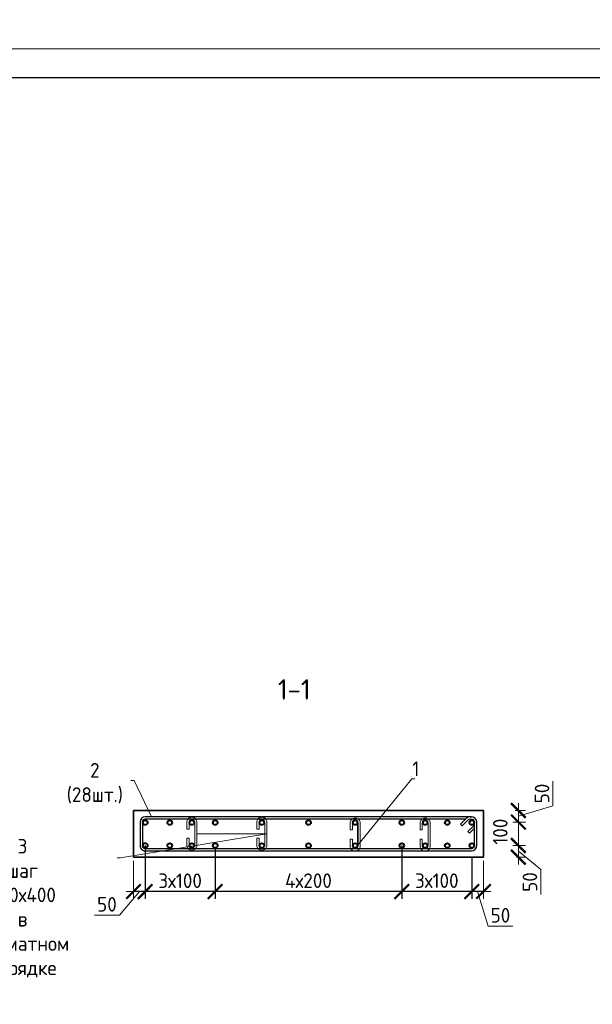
# Model space of a CAD drawing. Header units: millimetres. Extents: x 263826 to 1718326, y -423071 to 70137.
# Tile 360 of 486: x 655910 to 665728, y -126874 to -110004. Entities that reach past the tile are written whole.
import ezdxf
from ezdxf import colors
from ezdxf.entities.mleader import LeaderData, LeaderLine
from ezdxf.math import Vec2, Vec3

# ---------------------------------------------------------------- set-up
doc = ezdxf.new("R2010")
doc.units = ezdxf.units.MM
for name, color, linetype, lineweight in [('1 Стены', 3, 'Continuous', 30), ('Арм_шпильки', 143, 'Continuous', 18), ('Армирование', 3, 'Continuous', 40), ('Выноски', 20, 'Continuous', 20), ('подоснова', 151, 'Continuous', 5), ('размер', 1, 'Continuous', 25), ('РАЗМЕРЫ', 1, 'Continuous', 9), ('ТОНКИЕ', 7, 'Continuous', 9)]:
    doc.layers.add(name, color=color, linetype=linetype, lineweight=lineweight)
doc.layers.add('Колонна_ бетон', color=7, linetype='Continuous', lineweight=50, true_color=0xb4b496)
doc.layers.add('ТОЛСТЫЕ_ОСНОВНЫЕ', color=6, linetype='Continuous')
doc.styles.add('GOST 2.304', font='CS_Gost2304.shx')
doc.styles.add('GOST-2.304_Type-B', font='GOST_Common.ttf')
doc.styles.add('ГОСТ', font='GOST_Common.ttf')
doc.dimstyles.new('мой 25', dxfattribs={"dimscale": 100, "dimtxt": 2.5, "dimasz": 2.5, "dimexe": 1.25, "dimexo": 0.625, "dimtad": 1, "dimdec": 0, "dimlfac": 0.5, "dimtxsty": 'GOST-2.304_Type-B', "dimblk": 'ARCHTICK', "dimcen": 2.5, "dimdle": 1.25, "dimaunit": 1, "dimadec": 1, "dimazin": 2, "dimtfac": 1, "dimtdec": 0, "dimtmove": 1, "dimatfit": 3, "dimfxl": 6, "dimfxlon": 1, "dimtfill": 1, "dimlwd": -1, "dimlwe": -1, "dimarcsym": 0})
doc.dimstyles.new('СПДС', dxfattribs={"dimscale": 100, "dimtxt": 2.5, "dimasz": 2.5, "dimexe": 1.25, "dimexo": 0, "dimtad": 1, "dimdec": 0, "dimtxsty": 'GOST-2.304_Type-B', "dimblk": 'ARCHTICK', "dimcen": 2.5, "dimdle": 2, "dimadec": 0, "dimazin": 2, "dimtfac": 0.75, "dimtdec": 0, "dimtmove": 1, "dimatfit": 3, "dimfxl": 1, "dimtolj": 1, "dimarcsym": 1})

# ---------------------------------------------------------------- blocks, each defined once
blk = doc.blocks.new('*U46')
at = {"layer": 'ТОЛСТЫЕ_ОСНОВНЫЕ', "color": 6}
blk.add_lwpolyline([(20, 5), (415, 5), (415, 292), (20, 292)], close=True, dxfattribs=at)
at = {"layer": 'ТОНКИЕ'}
blk.add_lwpolyline([(0, 0), (420, 0), (420, 297), (0, 297)], close=True, dxfattribs=at)
blk = doc.blocks.new('_None')
blk = doc.blocks.new('_ArchTick')
at = {"color": 0, "linetype": 'ByBlock', "const_width": 0.15}
blk.add_lwpolyline([(-0.5, -0.5), (0.5, 0.5)], dxfattribs=at)
blk = doc.blocks.new('*D302')
at = {"layer": 'DEFPOINTS', "color": 0, "lineweight": 0, "transparency": 16777216}
for p in [(663862, -123553, -2880), (663662, -123752, -2880), (664460, -123752)]:
    blk.add_point(p, dxfattribs=at)
at = {"layer": 'РАЗМЕРЫ', "color": 0, "linetype": 'Continuous', "transparency": 16777216}
for p, q in [((665053, -123475), (665053, -123050)), ((664460, -123428), (664460, -123877)), ((664460, -123653), (665053, -123475)), ((664408, -123553), (664585, -123553)), ((664364, -123752), (664585, -123752))]:
    blk.add_line(p, q, dxfattribs=at)
at = {"layer": 'РАЗМЕРЫ', "color": 0, "transparency": 16777216, "xscale": 250, "yscale": 250, "zscale": 250}
for p, rotation in [((664460, -123553), 90), ((664460, -123752), 270)]:
    blk.add_blockref('_ArchTick', p, dxfattribs=dict(at, rotation=rotation))
at = {"layer": 'РАЗМЕРЫ', "color": 0, "lineweight": 0, "transparency": 16777216, "insert": (664866, -123262), "char_height": 250, "attachment_point": 5, "rotation": 90, "style": 'GOST-2.304_Type-B', "bg_fill": 3, "box_fill_scale": 1.1, "bg_fill_color": 256, "bg_fill_true_color": 13158600, "bg_fill_transparency": 0}
blk.add_mtext('50', dxfattribs=at)
blk = doc.blocks.new('*D303')
at = {"layer": 'DEFPOINTS', "color": 0, "lineweight": 0, "transparency": 16777216}
for p in [(663662, -124153, -2880), (664460, -124153), (664364, -124353)]:
    blk.add_point(p, dxfattribs=at)
at = {"layer": 'РАЗМЕРЫ', "color": 0, "linetype": 'Continuous', "transparency": 16777216}
for p, q in [((664364, -124153), (664585, -124153)), ((664460, -124478), (664460, -124028)), ((664460, -124253), (664846, -124567)), ((664426, -124353), (664585, -124353)), ((664846, -124567), (664846, -124992))]:
    blk.add_line(p, q, dxfattribs=at)
at = {"layer": 'РАЗМЕРЫ', "color": 0, "transparency": 16777216, "xscale": 250, "yscale": 250, "zscale": 250}
for p, rotation in [((664460, -124153), 90), ((664460, -124353), 270)]:
    blk.add_blockref('_ArchTick', p, dxfattribs=dict(at, rotation=rotation))
at = {"layer": 'РАЗМЕРЫ', "color": 0, "lineweight": 0, "transparency": 16777216, "insert": (664659, -124779), "char_height": 250, "attachment_point": 5, "rotation": 90, "style": 'GOST-2.304_Type-B', "bg_fill": 3, "box_fill_scale": 1.1, "bg_fill_color": 256, "bg_fill_true_color": 13158600, "bg_fill_transparency": 0}
blk.add_mtext('50', dxfattribs=at)
blk = doc.blocks.new('*D304')
at = {"layer": 'DEFPOINTS', "color": 0, "lineweight": 0, "transparency": 16777216}
for p in [(664460, -123752, 2880), (664460, -123752)]:
    blk.add_point(p, dxfattribs=at)
at = {"layer": 'РАЗМЕРЫ', "color": 0, "linetype": 'Continuous', "transparency": 16777216}
for p, q in [((664460, -124278), (664460, -123627)), ((664553, -123752), (664585, -123752)), ((664392, -124153), (664585, -124153))]:
    blk.add_line(p, q, dxfattribs=at)
at = {"layer": 'РАЗМЕРЫ', "color": 0, "lineweight": 0, "transparency": 16777216, "insert": (664151, -123916), "char_height": 250, "attachment_point": 5, "rotation": 90, "style": 'GOST-2.304_Type-B', "bg_fill": 3, "box_fill_scale": 1.1, "bg_fill_color": 256, "bg_fill_true_color": 13158600, "bg_fill_transparency": 0}
blk.add_mtext('100', dxfattribs=at)
at = {"layer": 'DEFPOINTS', "color": 0, "lineweight": 0, "transparency": 16777216}
blk.add_point((664329, -124153), dxfattribs=at)
at = {"layer": 'РАЗМЕРЫ', "color": 0, "transparency": 16777216, "xscale": 250, "yscale": 250, "zscale": 250}
for p, rotation in [((664460, -123752), 90), ((664460, -124153), 270)]:
    blk.add_blockref('_ArchTick', p, dxfattribs=dict(at, rotation=rotation))
blk = doc.blocks.new('*D305')
at = {"layer": 'DEFPOINTS', "color": 0, "lineweight": 0, "transparency": 16777216}
for p in [(663662, -124153), (663862, -124353), (663862, -124942)]:
    blk.add_point(p, dxfattribs=at)
at = {"layer": 'РАЗМЕРЫ', "color": 0, "linetype": 'Continuous', "transparency": 16777216}
for p, q in [((663662, -124342), (663662, -125067)), ((663862, -124415), (663862, -125067)), ((663537, -124942), (663987, -124942)), ((663762, -124942), (663941, -125536)), ((663941, -125536), (664366, -125536))]:
    blk.add_line(p, q, dxfattribs=at)
at = {"layer": 'РАЗМЕРЫ', "color": 0, "transparency": 16777216, "xscale": 250, "yscale": 250, "zscale": 250, "rotation": 180}
blk.add_blockref('_ArchTick', (663662, -124942), dxfattribs=at)
at = {"layer": 'РАЗМЕРЫ', "color": 0, "transparency": 16777216, "xscale": 250, "yscale": 250, "zscale": 250}
blk.add_blockref('_ArchTick', (663862, -124942), dxfattribs=at)
at = {"layer": 'РАЗМЕРЫ', "color": 0, "lineweight": 0, "transparency": 16777216, "insert": (664153, -125349), "char_height": 250, "attachment_point": 5, "style": 'GOST-2.304_Type-B', "bg_fill": 3, "box_fill_scale": 1.1, "bg_fill_color": 256, "bg_fill_true_color": 13158600, "bg_fill_transparency": 0}
blk.add_mtext('50', dxfattribs=at)
blk = doc.blocks.new('*D306')
at = {"layer": 'DEFPOINTS', "color": 0, "lineweight": 0, "transparency": 16777216}
for p in [(658062, -124153), (657862, -124353), (657862, -124942)]:
    blk.add_point(p, dxfattribs=at)
at = {"layer": 'РАЗМЕРЫ', "color": 0, "linetype": 'Continuous', "transparency": 16777216}
for p, q in [((657862, -124415), (657862, -125067)), ((658062, -124342), (658062, -125067)), ((657962, -124942), (657619, -125349)), ((658187, -124942), (657737, -124942)), ((657619, -125349), (657194, -125349))]:
    blk.add_line(p, q, dxfattribs=at)
at = {"layer": 'РАЗМЕРЫ', "color": 0, "transparency": 16777216, "xscale": 250, "yscale": 250, "zscale": 250, "rotation": 180}
blk.add_blockref('_ArchTick', (657862, -124942), dxfattribs=at)
at = {"layer": 'РАЗМЕРЫ', "color": 0, "transparency": 16777216, "xscale": 250, "yscale": 250, "zscale": 250}
blk.add_blockref('_ArchTick', (658062, -124942), dxfattribs=at)
at = {"layer": 'РАЗМЕРЫ', "color": 0, "lineweight": 0, "transparency": 16777216, "insert": (657406, -125161), "char_height": 250, "attachment_point": 5, "style": 'GOST-2.304_Type-B', "bg_fill": 3, "box_fill_scale": 1.1, "bg_fill_color": 256, "bg_fill_true_color": 13158600, "bg_fill_transparency": 0}
blk.add_mtext('50', dxfattribs=at)
blk = doc.blocks.new('*D307')
at = {"layer": 'DEFPOINTS', "color": 0, "lineweight": 0, "transparency": 16777216}
for p in [(662462, -124155, 1440), (663662, -124353), (662462, -124943)]:
    blk.add_point(p, dxfattribs=at)
at = {"layer": 'размер', "color": 0, "lineweight": -2, "transparency": 16777216}
for p, q in [((662462, -124155), (662462, -125068)), ((663662, -124353), (663662, -125068)), ((663862, -124943), (662262, -124943))]:
    blk.add_line(p, q, dxfattribs=at)
at = {"layer": 'размер', "color": 0, "lineweight": -2, "transparency": 16777216, "xscale": 250, "yscale": 250, "zscale": 250, "rotation": 180}
blk.add_blockref('_ArchTick', (662462, -124943), dxfattribs=at)
at = {"layer": 'размер', "color": 0, "lineweight": -2, "transparency": 16777216, "xscale": 250, "yscale": 250, "zscale": 250}
blk.add_blockref('_ArchTick', (663662, -124943), dxfattribs=at)
at = {"layer": 'размер', "color": 0, "transparency": 16777216, "insert": (663062, -124756), "char_height": 250, "attachment_point": 5, "style": 'GOST-2.304_Type-B'}
blk.add_mtext('\\A1;3х100', dxfattribs=at)
blk = doc.blocks.new('*D313')
at = {"layer": 'DEFPOINTS', "color": 0, "lineweight": 0, "transparency": 16777216}
for p in [(662462, -124155, 1440), (659262, -124194, 1440), (659262, -124943)]:
    blk.add_point(p, dxfattribs=at)
at = {"layer": 'размер', "color": 0, "lineweight": -2, "transparency": 16777216}
for p, q in [((662462, -124155), (662462, -125068)), ((659262, -124194), (659262, -125068)), ((662662, -124943), (659062, -124943))]:
    blk.add_line(p, q, dxfattribs=at)
at = {"layer": 'размер', "color": 0, "lineweight": -2, "transparency": 16777216, "xscale": 250, "yscale": 250, "zscale": 250, "rotation": 180}
blk.add_blockref('_ArchTick', (659262, -124943), dxfattribs=at)
at = {"layer": 'размер', "color": 0, "lineweight": -2, "transparency": 16777216, "xscale": 250, "yscale": 250, "zscale": 250}
blk.add_blockref('_ArchTick', (662462, -124943), dxfattribs=at)
at = {"layer": 'размер', "color": 0, "transparency": 16777216, "insert": (660862, -124756), "char_height": 250, "attachment_point": 5, "style": 'GOST-2.304_Type-B'}
blk.add_mtext('\\A1;4х200', dxfattribs=at)
blk = doc.blocks.new('*D308')
at = {"layer": 'DEFPOINTS', "color": 0, "lineweight": 0, "transparency": 16777216}
for p in [(658061, -124156, 1440), (659261, -124354), (658061, -124944)]:
    blk.add_point(p, dxfattribs=at)
at = {"layer": 'размер', "color": 0, "lineweight": -2, "transparency": 16777216}
for p, q in [((658061, -124156), (658061, -125069)), ((659261, -124354), (659261, -125069)), ((659461, -124944), (657861, -124944))]:
    blk.add_line(p, q, dxfattribs=at)
at = {"layer": 'размер', "color": 0, "lineweight": -2, "transparency": 16777216, "xscale": 250, "yscale": 250, "zscale": 250, "rotation": 180}
blk.add_blockref('_ArchTick', (658061, -124944), dxfattribs=at)
at = {"layer": 'размер', "color": 0, "lineweight": -2, "transparency": 16777216, "xscale": 250, "yscale": 250, "zscale": 250}
blk.add_blockref('_ArchTick', (659261, -124944), dxfattribs=at)
at = {"layer": 'размер', "color": 0, "transparency": 16777216, "insert": (658661, -124757), "char_height": 250, "attachment_point": 5, "style": 'GOST-2.304_Type-B'}
blk.add_mtext('\\A1;3х100', dxfattribs=at)
blk = doc.blocks.new('*U1651')
at = {"color": 0, "linetype": 'ByBlock', "lineweight": -2}
for p, q in [((-10, 1425.3), (-10, 12.5)), ((-10, 1418.3), (-10, 1425.3)), ((0, 1418.3), (0, 1425.3)), ((3.7, 1409.5), (29.1, 1384)), ((114.5, 1447.8), (12.5, 1447.8)), ((114.5, 1437.8), (12.5, 1437.8)), ((53.8, 1408.7), (28.3, 1434.2)), ((38.8, 1437.8), (60.9, 1415.8)), ((60.9, 1415.8), (53.8, 1408.7)), ((127, 12.5), (127, 1425.3)), ((137, 12.5), (137, 1425.3)), ((22, 1376.9), (-3.4, 1402.4)), ((0, 1399), (0, 12.5)), ((29.1, 1384), (22, 1376.9)), ((12.5, 0), (114.5, 0)), ((12.5, -10), (114.5, -10))]:
    blk.add_line(p, q, dxfattribs=at)
for centre, radius, start, end in [((12.5, 1425.3), 22.5, 90, 180), ((12.5, 1418.3), 22.5, 180, 225), ((12.5, 1425.3), 12.5, 90, 180), ((12.5, 1418.3), 12.5, 180, 225), ((19.5, 1425.3), 12.5, 45, 90), ((114.5, 1425.3), 22.5, 0, 90), ((114.5, 1425.3), 12.5, 0, 90), ((12.5, 12.5), 22.5, 180, 270), ((12.5, 12.5), 12.5, 180, 270), ((114.5, 12.5), 12.5, 270, 0), ((114.5, 12.5), 22.5, 270, 0)]:
    blk.add_arc(centre, radius, start, end, dxfattribs=at)
at = {"style": 'GOST 2.304', "oblique": 15, "flags": 9}
for tag, p in [('ДИАМЕТР', (-52.8, -63)), ('КЛАСС', (-53, -68.7)), ('ДЛИНА', (-52.5, -73.8)), ('ПОЗИЦИЯ', (-52.3, -58)), ('МАССА', (-52.3, -78.3))]:
    blk.add_attdef(tag, p, '', height=2.5, dxfattribs=at)
blk = doc.blocks.new('*U59')
for p, q in [((-8, 0), (-7.4, 4.7)), ((-7.4, 4.7), (-5.6, 9)), ((-5.6, 9), (-2.7, 12.7)), ((-2.7, 12.7), (1, 15.6)), ((1, 15.6), (5.3, 17.4)), ((5.3, 17.4), (10, 18)), ((34, 18), (10, 18)), ((10, 10), (34, 10)), ((34, 10), (34, 18)), ((66, 18), (90, 18)), ((66, 10), (66, 18)), ((90, 10), (66, 10)), ((94.7, 17.4), (90, 18)), ((99, 15.6), (94.7, 17.4)), ((102.7, 12.7), (99, 15.6)), ((105.6, 9), (102.7, 12.7)), ((107.4, 4.7), (105.6, 9)), ((108, 0), (107.4, 4.7)), ((107.4, -4.7), (108, 0)), ((-7.4, -4.7), (-8, 0)), ((-5.6, -9), (-7.4, -4.7)), ((-2.7, -12.7), (-5.6, -9)), ((1, -15.6), (-2.7, -12.7)), ((5.3, -17.4), (1, -15.6)), ((10, -18), (5.3, -17.4)), ((10, -18), (90, -18)), ((90, -18), (94.7, -17.4)), ((94.7, -17.4), (99, -15.6)), ((99, -15.6), (102.7, -12.7)), ((102.7, -12.7), (105.6, -9)), ((105.6, -9), (107.4, -4.7))]:
    blk.add_line(p, q)
at = {"color": 0, "linetype": 'ByBlock', "lineweight": -2}
for p, q in [((0, 0), (0.3, 2.6)), ((0.3, 2.6), (1.3, 5)), ((1.3, 5), (2.9, 7.1)), ((2.9, 7.1), (5, 8.7)), ((5, 8.7), (7.4, 9.7)), ((7.4, 9.7), (10, 10)), ((92.6, 9.7), (90, 10)), ((95, 8.7), (92.6, 9.7)), ((97.1, 7.1), (95, 8.7)), ((98.7, 5), (97.1, 7.1)), ((99.7, 2.6), (98.7, 5)), ((100, 0), (99.7, 2.6)), ((99.7, -2.6), (100, 0)), ((0.3, -2.6), (0, 0)), ((1.3, -5), (0.3, -2.6)), ((2.9, -7.1), (1.3, -5)), ((5, -8.7), (2.9, -7.1)), ((7.4, -9.7), (5, -8.7)), ((10, -10), (7.4, -9.7)), ((10, -10), (90, -10)), ((90, -10), (92.6, -9.7)), ((92.6, -9.7), (95, -8.7)), ((95, -8.7), (97.1, -7.1)), ((97.1, -7.1), (98.7, -5)), ((98.7, -5), (99.7, -2.6))]:
    blk.add_line(p, q, dxfattribs=at)
at = {"style": 'GOST 2.304', "oblique": 15, "flags": 9}
for tag, p in [('ДИАМЕТР', (117.8, -62.2)), ('ПОЗИЦИЯ', (118, -56.6)), ('КЛАСС', (118, -67.8)), ('ДЛИНА', (118.1, -72.5)), ('МАССА', (118.7, -78.2))]:
    blk.add_attdef(tag, p, '', height=2.5, dxfattribs=at)

msp = doc.modelspace()

# ---------------------------------------------------------------- linework, layer by layer
at = {"layer": '1 Стены', "color": 252, "lineweight": 0, "true_color": 0x939598}
for p, q in [((657862.43242, -124353.42867), (663862.43242, -124353.42867)), ((657862.43242, -124354.01974, -2880), (662862.43242, -124354.01974, -2880))]:
    msp.add_line(p, q, dxfattribs=at)
at = {"layer": 'Армирование', "color": 3}
for centre in [(658062.40661, -123759.47674, -1440), (658482.40788, -123760.63446), (658862.40788, -123760.63446), (659262.40788, -123760.63446), (660062.3837, -123761.58603), (660862.3837, -123761.58603), (661662.3837, -123761.58603), (662462.3837, -123761.58603), (662862.3837, -123761.58603), (663242.40635, -123760.63446), (663662.45823, -123760.06781, -1440), (658062.40661, -124152.86202, -1440), (658482.40788, -124154.01974), (658862.40788, -124154.01974), (659262.40788, -124154.01974), (660062.3837, -124154.97131), (660862.3837, -124154.97131), (661662.3837, -124154.97131), (662462.3837, -124154.97131), (662862.3837, -124154.97131), (663242.40635, -124154.01974), (663662.45823, -124153.45309, -1440)]:
    msp.add_circle(centre, 40, dxfattribs=at)
at = {"layer": 'Колонна_ бетон', "color": 180, "linetype": 'Continuous', "lineweight": 35, "transparency": 33554687}
for p, q in [((657862.38359, -124354.01974, -1440), (657862.38359, -123554.01974, -1440)), ((657862.40801, -124354.01974, -1440), (657862.40801, -123554.01974, -1440)), ((663862.43242, -123553.42867), (657862.43242, -123553.42867)), ((657862.43242, -123553.42867), (657862.43242, -124353.42867)), ((663862.43242, -123554.01974, -1440), (657862.43242, -123554.01974, -1440)), ((662862.43242, -123554.01974, -2880), (657862.43242, -123554.01974, -2880)), ((657862.43242, -123554.01974, -2880), (657862.43242, -124354.01974, -2880)), ((657862.43242, -124354.01974, -1440), (657862.43242, -123554.01974, -1440)), ((657862.43395, -124354.01974, -1440), (657862.43395, -123554.01974, -1440)), ((663862.43242, -124353.42867), (663862.43242, -123553.42867)), ((663862.43242, -124353.42867, -1440), (663862.43242, -123554.01974, -1440)), ((657862.43242, -124353.42867, -1440), (663862.43242, -124353.42867, -1440))]:
    msp.add_line(p, q, dxfattribs=at)

# ---------------------------------------------------------------- block references
at = {"xscale": 100, "yscale": 100, "zscale": 100}
msp.add_blockref('*U46', (633307.74067, -140202.71786, 3100), dxfattribs=at)
at = {"layer": 'Арм_шпильки', "color": 3, "xscale": 4.875, "yscale": 4.875, "zscale": 4.875, "rotation": 89.99999999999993}
for p in [(658862.40788, -124195.82058), (660062.40788, -124195.82058), (661662.3837, -124209.08603), (662862.3837, -124209.08603)]:
    msp.add_blockref('*U59', p, dxfattribs=at)

# ---------------------------------------------------------------- texts
at = {"layer": 'РАЗМЕРЫ', "insert": (660617.8219, -121478.06686, -1440), "char_height": 350, "attachment_point": 5, "style": 'GOST-2.304_Type-B'}
msp.add_mtext_dynamic_manual_height_columns('1-1', width=3941.2127758, gutter_width=625, heights=[0], dxfattribs=at)

# ---------------------------------------------------------------- dimensions: what is measured, and where the dimension line sits
at = {"layer": 'размер', "color": 146}
dim = msp.add_linear_dim(base=(659262.40788, -124943.34865, -1440), p1=(662462.3837, -124154.97131), p2=(659262.40788, -124194.01974), text='4х200', dimstyle='СПДС', dxfattribs=at)
dim.commit()
dim.dimension.update_dxf_attribs({"geometry": '*D313', "text_midpoint": (660862.39579, -124755.84865, -1440)})

# ---------------------------------------------------------------- leaders
at = {"layer": 'подоснова'}
ml = msp.add_multileader_mtext('Standard', dxfattribs=at)
ml.set_content('2 (28шт.)', color=256, style='GOST-2.304_Type-B')
ml.set_leader_properties(color=256, linetype='ByLayer', lineweight=15)
ml.set_arrow_properties(name='NONE')
ml.build(insert=Vec2(0, 0))
ml.multileader.update_dxf_attribs({"text_left_attachment_type": 6, "text_right_attachment_type": 6, "dogleg_length": 10, "arrow_head_size": 18})
ctx = ml.context
ctx.base_point, ctx.char_height, ctx.arrow_head_size, ctx.landing_gap_size, ctx.plane_origin = Vec3(656535.70608, -123039.82476, -2879.99999), 250, 18, 20, Vec3(654482.85827, -122493.77896, -2879.99999)
ctx.left_attachment, ctx.right_attachment, ctx.text_align_type = 6, 6, 1
notes = []
notes.append((ctx, [(1, (1, 1, 0), (657871.31214, -123039.82476, -2879.99999), (-1, 0), 10, [(0, [(658172.61892, -123663.26202, -2879.99999)], 0, [])])]))
ctx.mtext.insert, ctx.mtext.width, ctx.mtext.alignment, ctx.mtext.flow_direction = Vec3(657198.50911, -122739.82476, -2879.99999), 22.8977991, 2, 5
ml = msp.add_multileader_mtext('Standard', dxfattribs=at)
ml.set_content('1 ', color=256, style='GOST-2.304_Type-B')
ml.set_leader_properties(color=256, linetype='ByLayer', lineweight=15)
ml.set_arrow_properties(name='NONE')
ml.build(insert=Vec2(0, 0))
ml.multileader.update_dxf_attribs({"text_left_attachment_type": 6, "text_right_attachment_type": 6, "dogleg_length": 10, "arrow_head_size": 18})
ctx = ml.context
ctx.base_point, ctx.char_height, ctx.arrow_head_size, ctx.landing_gap_size, ctx.plane_origin = Vec3(662644.65805, -123013.55311), 250, 18, 20, Vec3(659931.88116, -121231.17444)
ctx.left_attachment, ctx.right_attachment, ctx.text_align_type = 6, 6, 1
notes.append((ctx, [(0, (1, 1, 0), (662634.65805, -123013.55311), (1, 0), 10, [(1, [(661702.3837, -123761.58603), (661702.3837, -124154.97131)], 0, [])])]))
ctx.mtext.insert, ctx.mtext.width, ctx.mtext.alignment, ctx.mtext.flow_direction = Vec3(662702.15805, -122713.55311), 22.8977991, 2, 5
for ctx, leaders in notes:
    for number, flags, end, landing, length, lines in leaders:
        leader = LeaderData()
        leader.index, (leader.has_last_leader_line, leader.has_dogleg_vector, leader.attachment_direction) = number, flags
        leader.last_leader_point, leader.dogleg_vector, leader.dogleg_length = Vec3(end), Vec3(landing), length
        for number, points, colour, breaks in lines:
            line = LeaderLine()
            line.index, line.vertices, line.color, line.breaks = number, Vec3.list(points), colors.encode_raw_color(colour), breaks
            leader.lines.append(line)
        ctx.leaders.append(leader)

# ---------------------------------------------------------------- next in the draw order: dimensions: what is measured, and where the dimension line sits
at = {"layer": 'РАЗМЕРЫ', "color": 146, "lineweight": 0, "true_color": 0x006272}
dim = msp.add_linear_dim(base=(664459.74037, -123752.06781, 1439.99999), p1=(663862.43382, -123553.45309, -1440), p2=(663662.45823, -123752.06781, -1440), angle=90, dimstyle='мой 25', override={"dimlfac": 0.25}, dxfattribs=at)
dim.commit()
dim.dimension.update_dxf_attribs({"geometry": '*D302', "text_midpoint": (664865.99037, -123412.13545, 1439.99999)})
dim = msp.add_linear_dim(base=(657862.43103, -124942.39708, -1440), p1=(658062.40661, -124152.86202, -1440), p2=(657862.43103, -124352.86202, -1440), dimstyle='мой 25', override={"dimlfac": 0.25}, dxfattribs=at)
dim.commit()
dim.dimension.update_dxf_attribs({"geometry": '*D306', "text_midpoint": (657556.19405, -125348.64708, -1440), "dimtype": 160})
dim = msp.add_linear_dim(base=(664459.74037, -124153.45309, 1439.99999), p1=(664363.97642, -124353.45309, 1439.99999), p2=(663662.45823, -124153.45309, -1440), angle=90, dimstyle='мой 25', override={"dimlfac": 0.25}, dxfattribs=at)
dim.commit()
dim.dimension.update_dxf_attribs({"geometry": '*D303', "text_midpoint": (664846.26591, -124629.44963, 1439.99999), "dimtype": 160})

# ---------------------------------------------------------------- next in the draw order: dimensions: what is measured, and where the dimension line sits
at = {"layer": 'размер', "color": 146, "true_color": 0x006272}
dim = msp.add_linear_dim(base=(658061.38178, -124944.30022, -1440), p1=(659261.45631, -124354.38024, -1440), p2=(658061.38178, -124155.92288), text='3х100', dimstyle='СПДС', dxfattribs=at)
dim.commit()
dim.dimension.update_dxf_attribs({"geometry": '*D308', "text_midpoint": (658661.41905, -124756.80022, -1440)})
at = {"layer": 'РАЗМЕРЫ', "color": 146, "lineweight": 0, "true_color": 0x006272}
dim = msp.add_linear_dim(base=(664459.74037, -123752.06781, -1440), p1=(664329.44042, -124153.45309, -1440), p2=(664459.74037, -123752.06781, 1439.99999), angle=90, dimstyle='мой 25', override={"dimlfac": 0.25}, dxfattribs=at)
dim.commit()
dim.dimension.update_dxf_attribs({"geometry": '*D304', "text_midpoint": (664338.20067, -123916.29854, -1440), "dimtype": 160})

# ---------------------------------------------------------------- next in the draw order: leaders
at = {"layer": 'подоснова'}
ml = msp.add_multileader_mtext('Standard', dxfattribs=at)
ml.set_content('3 шаг 400х400 \\Pв шахматном порядке ', color=256, style='GOST-2.304_Type-B')
ml.set_leader_properties(color=256, linetype='ByLayer', lineweight=15)
ml.set_arrow_properties(name='NONE')
ml.build(insert=Vec2(0, 0))
ml.multileader.update_dxf_attribs({"text_left_attachment_type": 6, "text_right_attachment_type": 6, "dogleg_length": 10, "arrow_head_size": 18})
ctx = ml.context
ctx.base_point, ctx.char_height, ctx.arrow_head_size, ctx.landing_gap_size, ctx.plane_origin = Vec3(654291.09039, -124365.91565), 250, 18, 20, Vec3(657265.19568, -124660.9954)
ctx.left_attachment, ctx.right_attachment, ctx.text_align_type = 6, 6, 1
notes = []
notes.append((ctx, [(1, (1, 1, 0), (657637.30251, -124365.91565), (-1, 0), 10, [(1, [(658950.15788, -123952.07058), (660150.15788, -123952.07058)], 0, [])])]))
ctx.mtext.insert, ctx.mtext.width, ctx.mtext.alignment, ctx.mtext.flow_direction = Vec3(655959.19645, -124040.91565), 22.8977991, 2, 5
for ctx, leaders in notes:
    for number, flags, end, landing, length, lines in leaders:
        leader = LeaderData()
        leader.index, (leader.has_last_leader_line, leader.has_dogleg_vector, leader.attachment_direction) = number, flags
        leader.last_leader_point, leader.dogleg_vector, leader.dogleg_length = Vec3(end), Vec3(landing), length
        for number, points, colour, breaks in lines:
            line = LeaderLine()
            line.index, line.vertices, line.color, line.breaks = number, Vec3.list(points), colors.encode_raw_color(colour), breaks
            leader.lines.append(line)
        ctx.leaders.append(leader)

# ---------------------------------------------------------------- next in the draw order: dimensions: what is measured, and where the dimension line sits
at = {"layer": 'РАЗМЕРЫ', "color": 146, "lineweight": 0, "true_color": 0x006272}
dim = msp.add_linear_dim(base=(663862.43382, -124942.39708, -1440), p1=(663662.45823, -124152.86202, -1440), p2=(663862.43382, -124352.86202, -1440), angle=180, dimstyle='мой 25', override={"dimlfac": 0.25}, dxfattribs=at)
dim.commit()
dim.dimension.update_dxf_attribs({"geometry": '*D305', "text_midpoint": (664003.07102, -125348.64708, -1440)})

# ---------------------------------------------------------------- next in the draw order: block references
at = {"lineweight": 30, "xscale": 3.959999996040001, "yscale": 3.959999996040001, "zscale": 3.959999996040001, "rotation": 269.9999999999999}
msp.add_blockref('*U1651', (658014.74785, -123701.70429, -4319.99999), dxfattribs=at)

# ---------------------------------------------------------------- next in the draw order: texts
at = {"layer": 'Выноски'}
note = msp.add_mtext_static_columns([''] * 2, width=18679.7309208, gutter_width=20.19117, height=0, dxfattribs=dict(at, insert=(415001.40784, -101131.04754), char_height=250, attachment_point=1, style='ГОСТ'))
for column, words in zip([note] + note.columns.linked_columns, ['\\pi1500;{\\H2x;Общие указания:}\\P1.^IРабочая документация разработана в соответствии с заданием на проектирование, требованиями {\\H3x; }действующих технических регламентов, стандартов, сводов правил и других документов, содержащих установленные {\\H1.16667x; }требования.{\\H1.77778x; }\\P2.^IРабочая документация выполнена в соответствии со следующими нормативными и техническими {\\H1.57407x; }документами:{\\H1.64198x; }\\P-^IСП 20.13330.2016 "Нагрузки и воздействия";{\\H1.61934x; }\\P-^IСП 63.13330.2018 "Бетонные и железобетонные конструкции. Основные положения";{\\H1.62689x; }\\P-^IСП 70.13330.2012 "Несущие и ограждающие конструкции".{\\H1.62437x; }\\P4.^IЗа относительную отметку 0,000 принята отметка чистого пола первого этажа, соответствующая {\\H1.62521x; }абсолютной отметке 648,00 в Балтийской системе высот.{\\H1.62493x; }\\P{\\fISOCPEUR|b0|i0|c204|p34;5.^IПеречень видов работ, для которых необходимо составлять акты освидетельствования скрытых \\H1.62502x; \\H0.61538x;работ:\\H1.62499x; \\H0.61539x;\\P-^Iсоответствие арматуры (длина, диаметры, распределение по площади элементов, количество и т.д.), \\H1.725x; \\H0.57971x;закладных деталей рабочим чертежам;\\H1.67917x; \\H0.59553x;\\P-^Iустройство и армирование монолитных стен;\\H1.60694x; \\H0.6223x;\\P-^Iосвидетельствование опалубки перед бетонированием;\\H1.63102x; \\H0.61311x;\\P-^Iотбор контрольных проб бетона;\\H1.62299x; \\H0.61615x;\\P-^Iсоответствие законченных железобетонных конструкций проекту с отображением качества работ;\\H1.62567x; \\H0.61513x;\\P-^Iустройство монолитных конструкций, выполняемых в зимнее время;\\H1.62478x; \\H0.61547x;\\P\\fISOCPEUR|b0|i0|c0|p34;6.^I\\fISOCPEUR|b0|i0|c204|p34;Запрещается выполнение последующих работ при отсутствии актов освидетельствования \\H1.62507x; \\H0.61536x;предшествующих скрытых работ во всех случаях.\\H1.62498x; \\H0.61539x;\\P\\fISOCPEUR|b0|i0|c0|p34;7.^I\\fISOCPEUR|b0|i0|c204|p34;Арматура класса А240 и А500С по ГОСТ 34028-2016, материал монолитных конструкций - бетон \\H1.62501x; \\H0.61538x;тяжелый класса В25 по ГОСТ 26633-2015.\\H1.625x; \\H0.61539x;\\P\\fISOCPEUR|b0|i0|c0|p34;8.^I\\fISOCPEUR|b0|i0|c204|p34;Работы по бетонированию монолитных конструкций вести в соответствии со СП 70.13330.2012 \\H1.625x; \\H0.61538x;"Несущие и ограждающие конструкции".\\H1.625x; \\H0.61538x;\\P\\fISOCPEUR|b0|i0|c0|p34;9.^I\\fISOCPEUR|b0|i0|c204|p34;Все строительно-монтажные работы необходимо выполнять в соответствии со СНиП 12-03-2001 \\H1.625x; \\H0.61538x;"Безопасность труда в строительстве. Часть 1. Общие требования.", Безопасность труда в строительстве. Часть \\H1.625x; \\H0.61538x;2. Строительное производство". Строительство здания должно производиться в соответствии с проектом \\H1.625x; \\H0.61538x;производства работ (ППР).\\H1.725x; \\H0.57971x;\\P\\fISOCPEUR|b0|i0|c0|p34;10.^I\\fISOCPEUR|b0|i0|c204|p34;При отсутствии ППР производство строительно-монтажных работ запрещается.\\H1.67917x; \\H0.59553x;\\P\\fISOCPEUR|b0|i0|c0|p34;11.^I\\fISOCPEUR|b0|i0|c204|p34;Бетон следует укладывать в бетонные конструкции горизонтальными слоями одинаковой толщины без \\H1.60694x; \\H0.6223x;разрывов, с последовательным направлением укладки в одну сторону во всех слоях.\\H1.63102x; \\H0.61311x;\\P\\fISOCPEUR|b0|i0|c0|p34;12.^I\\fISOCPEUR|b0|i0|c204|p34;В начальный период твердения бетон необходимо защищать от попадания атмосферных осадков или \\H1.62299x; \\H0.61615x;потерь влаги.\\H1.62567x; \\H0.61513x;\\P\\fISOCPEUR|b0|i0|c0|p34;13.^I\\fISOCPEUR|b0|i0|c204|p34;Уход за свежеуложенным бетоном начинать сразу после укладки бетонной смеси и осуществлять до \\H1.62478x; \\H0.61547x;достижения прочности бетона не менее 70% от проектной.\\H1.62507x; \\H0.61536x;\\P\\fISOCPEUR|b0|i0|c0|p34;14.^I\\fISOCPEUR|b0|i0|c204|p34;Проект рассчитан на производство работ в период положительных температур. В случае выполнения \\H1.62498x; \\H0.61539x;работ при отрицательных температурах необходимо выполнять требования СНиП часть 3 по производству работ \\H1.62501x; \\H0.61538x;и ППР.\\H1.625x; \\H0.61539x;\\P\\fISOCPEUR|b0|i0|c0|p34;15.^I\\fISOCPEUR|b0|i0|c204|p34;При минимальной температуре воздуха до минус 15°С допускается:\\H1.625x; \\H0.61538x;\\P-^Iвыдерживание бетона в конструкции методом термоса, при предварительном разогреве бетонной \\H1.625x; \\H0.61538x;смеси, \\H1.625x; \\H0.61538x;\\P-^Iфорсированный электроразогрев бетона в конструкции с повторным уплотнением.\\H1.625x; \\H0.61538x;\\PПри минимальной температуре воздуха до минус 25°С допускается:\\H1.625x; \\H0.61538x;\\P-^Iобогрев бетона в греющей опалубке с помощью низкотемпературных электронагревателей,\\H1.625x; \\H0.61538x;\\P-^Iэлектродный сквозной прогреб бетона,\\H1.625x; \\H0.61538x;\\P-^Iэлектрообогрев с помощью греющего провода.\\H1.625x; \\H0.61538x;\\P}16.^IЗаполнителем для бетона служит щебень твердых пород, наибольшая фракция щебня не должна превышать {\\H1.625x; }40мм.{\\H1.625x; }\\P17.^IВ процессе бетонирования обеспечить соблюдение защитных слоев и мест положения рабочей арматуры {\\H1.625x; }согласно проекту. Величина защитного слоя продольной рабочей арматуры у боковых граней стен монолитных {\\H1.625x; }участков должны быть не менее 20мм и не менее диаметра продольной рабочей арматуры конструкции, величина {\\H1.625x; }защитного слоя поперечной арматуры - не менее 10мм. {\\H1.625x; }\\P\\pi0;             18.Крестовые соединения стержней продольной и поперечной арматуры, соединение стержней продольной {\\H1.625x; }арматуры по длине выполнить вязкой отожженой проволокой диаметром 2,0-3,0мм.{\\H1.625x; }\\P\\pi1500;{\\H1.625x; }', '']):
    column.text = words

# ---------------------------------------------------------------- next in the draw order: dimensions: what is measured, and where the dimension line sits
at = {"layer": 'размер', "color": 146, "true_color": 0x006272}
dim = msp.add_linear_dim(base=(662462.3837, -124943.34865, -1440), p1=(663662.45823, -124353.42867, -1440), p2=(662462.3837, -124154.97131), text='3х100', dimstyle='СПДС', dxfattribs=at)
dim.commit()
dim.dimension.update_dxf_attribs({"geometry": '*D307', "text_midpoint": (663062.42097, -124755.84865, -1440)})

doc.saveas('drawing.dxf')
